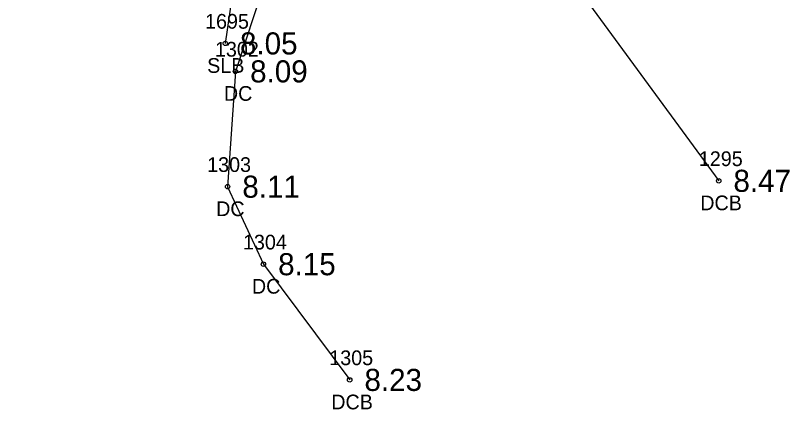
# Model space of a CAD drawing. Extents: x 2608598 to 2610682, y 641451 to 643526.
# Drawn here: x 2608911.4 to 2608963.9, y 642940.8 to 642967.5 of the extents above; entities that cross this region are included whole.
import ezdxf

# ---------------------------------------------------------------- set-up
doc = ezdxf.new("R2010")
doc.units = 0
for name, color, linetype in [('RD_EX_Conc', 7, 'Continuous'), ('RD_EX_Conc_txCode', 7, 'Continuous'), ('RD_EX_TX_Conc_ELEV', 7, 'Continuous'), ('RD_EX_TX_VEG_ELEV', 7, 'Continuous'), ('RD_EX_VEG', 7, 'Continuous'), ('RD_EX_VEG_txCode', 7, 'Continuous'), ('RD_SMD_Locator', 7, 'Continuous')]:
    doc.layers.add(name, color=color, linetype=linetype)

msp = doc.modelspace()

# ---------------------------------------------------------------- linework, layer by layer
at = {"layer": 'RD_EX_Conc'}
for points in [[(2608922.497, 643010.556), (2608924.412, 643003.644), (2608959.068, 642956.31)], [(2608906.31, 642998.783), (2608912.441, 642994.72), (2608927.445, 642974.216), (2608928.237, 642969.657), (2608926.287, 642963.744), (2608925.759, 642955.912), (2608928.186, 642950.647), (2608934.04, 642942.79)]]:
    msp.add_lwpolyline(points, dxfattribs=at)
at = {"layer": 'RD_EX_VEG'}
msp.add_lwpolyline([(2608915.247, 642986.126), (2608926.819, 642974.03), (2608925.599, 642965.642)], dxfattribs=at)
at = {"layer": 'RD_SMD_Locator'}
for centre in [(2608925.599, 642965.642), (2608926.287, 642963.744), (2608959.068, 642956.31), (2608925.759, 642955.912), (2608928.186, 642950.647), (2608934.04, 642942.79)]:
    msp.add_circle(centre, 0.15, dxfattribs=at)

# ---------------------------------------------------------------- texts
at = {"layer": 'RD_EX_Conc_txCode'}
for s, p in [('1302', (2608924.901, 642964.744)), ('DC', (2608925.507, 642961.744)), ('1303', (2608924.373, 642956.912)), ('1295', (2608957.721, 642957.31)), ('DCB', (2608957.816, 642954.31)), ('DC', (2608924.979, 642953.912)), ('1304', (2608926.8, 642951.647)), ('DC', (2608927.406, 642948.647)), ('1305', (2608932.654, 642943.79)), ('DCB', (2608932.788, 642940.79))]:
    msp.add_text(s, height=1, dxfattribs=at).set_placement(p)
at = {"layer": 'RD_EX_TX_Conc_ELEV'}
for s, p in [('8.09', (2608927.287, 642962.994)), ('8.47', (2608960.068, 642955.56)), ('8.11', (2608926.759, 642955.162)), ('8.15', (2608929.186, 642949.897)), ('8.23', (2608935.04, 642942.04))]:
    msp.add_text(s, height=1.5, dxfattribs=at).set_placement(p)
at = {"layer": 'RD_EX_TX_VEG_ELEV'}
msp.add_text('8.05', height=1.5, dxfattribs=at).set_placement((2608926.599, 642964.892))
at = {"layer": 'RD_EX_VEG_txCode'}
for s, p in [('1695', (2608924.229, 642966.642)), ('SLB', (2608924.371, 642963.642))]:
    msp.add_text(s, height=1, dxfattribs=at).set_placement(p)

doc.saveas('drawing.dxf')
